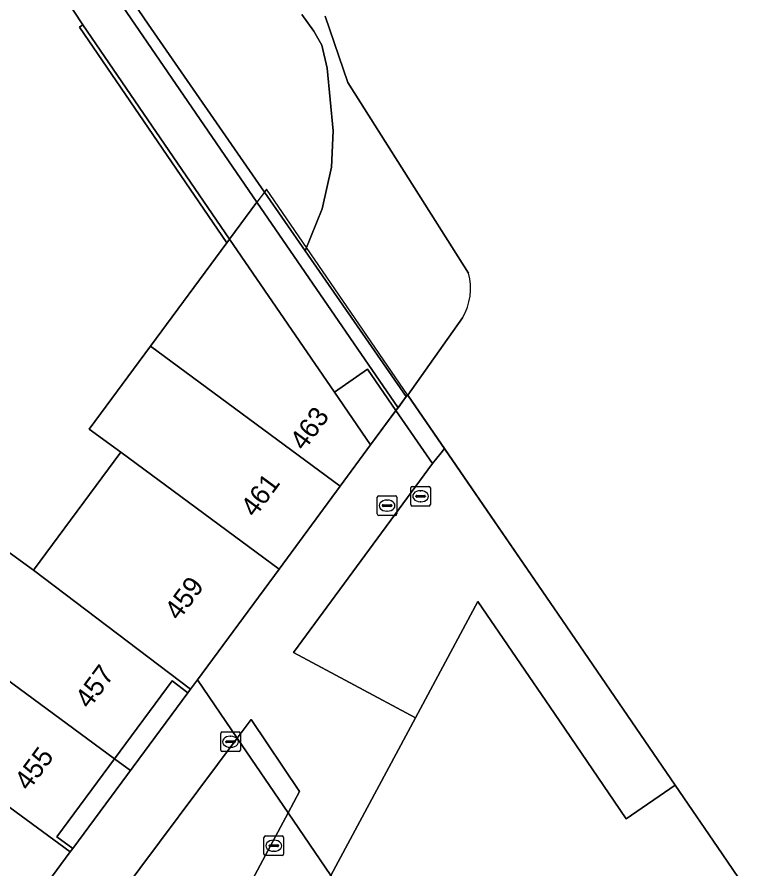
# Model space of a CAD drawing. Extents: x 155275 to 156265, y 382654 to 383635.
# Drawn here: x 155805.88 to 155842.67, y 383313.4 to 383356.75 of the extents above; entities that cross this region are included whole.
import ezdxf

# ---------------------------------------------------------------- set-up
doc = ezdxf.new("R2010")
doc.units = 0
for name, color, linetype in [('IMGEO_Erf', 7, 'Continuous'), ('IMGEO_Groenvoorziening', 7, 'Continuous'), ('IMGEO_Haag', 7, 'Continuous'), ('IMGEO_Kolk', 7, 'Continuous'), ('IMGEO_Meer_plas_ven_vijver', 7, 'Continuous'), ('IMGEO_Muur', 7, 'Continuous'), ('IMGEO_Oever', 7, 'Continuous'), ('IMGEO_Pand', 7, 'Continuous'), ('IMGEO_Pand_nummerreeks', 7, 'Continuous'), ('IMGEO_Pand_overbouw', 7, 'Continuous'), ('IMGEO_Rijbaan_lokaal_open', 7, 'Continuous'), ('IMGEO_Rioolput', 7, 'Continuous'), ('IMGEO_Voetpad_open', 7, 'Continuous')]:
    doc.layers.add(name, color=color, linetype=linetype)

msp = doc.modelspace()

# ---------------------------------------------------------------- linework, layer by layer
at = {"layer": 'IMGEO_Erf'}
msp.add_lwpolyline([(155792.614, 383312.847), (155795.763, 383317.106), (155797.358, 383315.917), (155797.518, 383316.133), (155798.332, 383315.532), (155801.107, 383319.278), (155800.28, 383319.875), (155800.509, 383320.186), (155803.581, 383324.349), (155801.982, 383325.533), (155805.114, 383329.78), (155806.716, 383328.599), (155811.17, 383334.612), (155809.556, 383335.779), (155812.677, 383340.003), (155816.563, 383345.263), (155809.056, 383356.233), (155809.224, 383356.347), (155802.989, 383365.813), (155783.424, 383394.483), (155783.092, 383394.258), (155754.681, 383375.01)], dxfattribs=at)
msp.add_lwpolyline([(155814.565, 383322.361), (155813.774, 383322.971), (155810.843, 383319.005), (155807.912, 383315.039), (155808.716, 383314.444)], close=True, dxfattribs=at)
at = {"layer": 'IMGEO_Groenvoorziening'}
msp.add_lwpolyline([(155778.735, 383405.903), (155778.4, 383405.423), (155781.629, 383400.711), (155784.362, 383396.723), (155785.107, 383395.628), (155804.649, 383366.907), (155818.089, 383347.327), (155825.267, 383336.869), (155825.684, 383337.436), (155820.541, 383344.855), (155818.47, 383347.843), (155812.556, 383356.375)], close=True, dxfattribs=at)
msp.add_lwpolyline([(155778.735, 383405.903), (155812.556, 383356.375), (155818.47, 383347.843), (155820.541, 383344.855), (155821.414, 383346.986), (155821.888, 383349.104), (155821.966, 383350.962), (155821.661, 383354.15), (155821.397, 383355.316), (155820.985, 383356.022), (155820.37, 383356.881)], dxfattribs=at)
at = {"layer": 'IMGEO_Haag'}
msp.add_lwpolyline([(155778.735, 383405.903), (155778.4, 383405.423), (155781.629, 383400.711), (155784.362, 383396.723), (155785.107, 383395.628), (155804.649, 383366.907), (155818.089, 383347.327), (155825.267, 383336.869), (155825.684, 383337.436), (155820.541, 383344.855), (155818.47, 383347.843), (155812.556, 383356.375)], close=True, dxfattribs=at)
at = {"layer": 'IMGEO_Kolk'}
for p, q in [((155816.242, 383319.449), (155816.242, 383320.301)), ((155816.317, 383320.375), (155817.169, 383320.375)), ((155817.243, 383320.301), (155817.243, 383319.449)), ((155816.501, 383319.869), (155816.501, 383319.881)), ((155816.939, 383319.832), (155816.541, 383319.832)), ((155816.544, 383319.918), (155816.942, 383319.918)), ((155816.73, 383320.155), (155816.755, 383320.155)), ((155816.985, 383319.881), (155816.985, 383319.869)), ((155816.753, 383319.595), (155816.728, 383319.595)), ((155817.169, 383319.375), (155816.317, 383319.375)), ((155818.521, 383315.086), (155819.373, 383315.086)), ((155818.446, 383314.16), (155818.446, 383315.012)), ((155818.748, 383314.629), (155819.146, 383314.629)), ((155818.934, 383314.866), (155818.959, 383314.866)), ((155819.447, 383315.012), (155819.447, 383314.16)), ((155818.705, 383314.58), (155818.705, 383314.592)), ((155819.143, 383314.543), (155818.745, 383314.543)), ((155818.957, 383314.306), (155818.932, 383314.306)), ((155819.189, 383314.592), (155819.189, 383314.58)), ((155819.373, 383314.086), (155818.521, 383314.086))]:
    msp.add_line(p, q, dxfattribs=at)
for points in [[(155816.242, 383319.449), (155816.242, 383320.301)], [(155816.317, 383320.375), (155817.169, 383320.375)], [(155817.243, 383320.301), (155817.243, 383319.449)], [(155817.169, 383319.375), (155816.317, 383319.375)], [(155818.521, 383315.086), (155819.373, 383315.086)], [(155818.446, 383314.16), (155818.446, 383315.012)], [(155819.447, 383315.012), (155819.447, 383314.16)], [(155819.373, 383314.086), (155818.521, 383314.086)]]:
    msp.add_lwpolyline(points, dxfattribs=at)
for centre, radius, start, end in [((155816.319, 383320.299), 0.0765, 91.552, 178.448), ((155816.319, 383320.299), 0.0765, 91.552, 178.448), ((155817.167, 383320.299), 0.0765, 1.552, 88.448), ((155817.167, 383320.299), 0.0765, 1.552, 88.448), ((155816.541, 383319.878), 0.0403, 85.8775, 175.7526), ((155816.538, 383319.868), 0.0366, 178.938, 274.7102), ((155816.942, 383319.875), 0.043, 264.8664, 352.4533), ((155816.946, 383319.88), 0.0386, 1.7309, 96.639), ((155816.319, 383319.451), 0.0765, 181.552, 268.448), ((155816.319, 383319.451), 0.0765, 181.552, 268.448), ((155817.167, 383319.451), 0.0765, 271.552, 358.448), ((155817.167, 383319.451), 0.0765, 271.552, 358.448), ((155818.523, 383315.01), 0.0765, 91.552, 178.448), ((155818.523, 383315.01), 0.0765, 91.552, 178.448), ((155819.371, 383315.01), 0.0765, 1.552, 88.448), ((155819.371, 383315.01), 0.0765, 1.552, 88.448), ((155818.745, 383314.589), 0.0403, 85.8775, 175.7526), ((155819.15, 383314.591), 0.0386, 1.7309, 96.639), ((155818.742, 383314.579), 0.0366, 178.938, 274.7102), ((155819.146, 383314.586), 0.043, 264.8664, 352.4533), ((155818.523, 383314.162), 0.0765, 181.552, 268.448), ((155818.523, 383314.162), 0.0765, 181.552, 268.448), ((155819.371, 383314.162), 0.0765, 271.552, 358.448), ((155819.371, 383314.162), 0.0765, 271.552, 358.448)]:
    msp.add_arc(centre, radius, start, end, dxfattribs=at)
for centre, major_axis, ratio, start_param, end_param in [((155816.729, 383319.875), (-0.387, 0.002), 0.722429, 4.712389, 7.853982), ((155816.754, 383319.875), (-0.39, 0.002), 0.717154, 1.570796, 4.712389), ((155818.933, 383314.586), (-0.387, 0.002), 0.722429, 4.712389, 7.853982), ((155818.958, 383314.586), (-0.39, 0.002), 0.717154, 1.570796, 4.712389)]:
    msp.add_ellipse(centre, major_axis=major_axis, ratio=ratio, start_param=start_param, end_param=end_param, dxfattribs=at)
at = {"layer": 'IMGEO_Meer_plas_ven_vijver'}
for points in [[(155821.563, 383356.782), (155822.71, 383353.423), (155828.854, 383343.715)], [(155828.547, 383341.441), (155827.558, 383340.046), (155825.768, 383337.504), (155827.631, 383334.79), (155833.414, 383326.361), (155839.367, 383317.662), (155841.751, 383314.171), (155844.797, 383309.709)]]:
    msp.add_lwpolyline(points, dxfattribs=at)
msp.add_arc((155826.008, 383342.941), 2.949, 329.4157, 15.2069, dxfattribs=at)
at = {"layer": 'IMGEO_Muur'}
msp.add_lwpolyline([(155816.563, 383345.263), (155816.692, 383345.437), (155809.224, 383356.347), (155809.056, 383356.233)], close=True, dxfattribs=at)
at = {"layer": 'IMGEO_Oever'}
for points in [[(155820.37, 383356.881), (155820.985, 383356.022), (155821.397, 383355.316), (155821.661, 383354.15), (155821.966, 383350.962), (155821.888, 383349.104), (155821.414, 383346.986), (155820.541, 383344.855), (155825.684, 383337.436), (155825.752, 383337.528), (155825.768, 383337.504), (155827.558, 383340.046), (155828.547, 383341.441)], [(155828.854, 383343.715), (155822.71, 383353.423), (155821.563, 383356.782)]]:
    msp.add_lwpolyline(points, dxfattribs=at)
msp.add_arc((155826.008, 383342.941), 2.949, 329.4157, 15.2069, dxfattribs=at)
at = {"layer": 'IMGEO_Pand'}
for points in [[(155822.317, 383332.871), (155823.869, 383334.975), (155822.026, 383337.662), (155816.692, 383345.437), (155816.563, 383345.263), (155812.677, 383340.003)], [(155822.317, 383332.871), (155812.677, 383340.003), (155809.556, 383335.779), (155811.17, 383334.612), (155819.212, 383328.662)], [(155806.716, 383328.599), (155814.704, 383322.549), (155815.059, 383323.031), (155819.212, 383328.662), (155811.17, 383334.612)], [(155806.716, 383328.599), (155805.114, 383329.78), (155801.982, 383325.533), (155803.581, 383324.349), (155810.843, 383319.005), (155813.774, 383322.971), (155814.565, 383322.361), (155814.704, 383322.549)], [(155800.509, 383320.186), (155808.587, 383314.27), (155808.716, 383314.444), (155807.912, 383315.039), (155810.843, 383319.005), (155803.581, 383324.349)], [(155797.358, 383315.917), (155805.407, 383309.97), (155808.587, 383314.27), (155800.509, 383320.186), (155800.28, 383319.875), (155801.107, 383319.278), (155798.332, 383315.532), (155797.518, 383316.133)]]:
    msp.add_lwpolyline(points, close=True, dxfattribs=at)
msp.add_lwpolyline([(155844.797, 383309.709), (155841.751, 383314.171), (155839.367, 383317.662), (155836.881, 383315.962), (155836.27, 383316.857), (155833.221, 383321.318), (155829.325, 383327.019), (155826.154, 383321.097), (155821.855, 383313.072), (155824.923, 383308.587), (155827.973, 383304.128), (155831.023, 383299.669), (155834.073, 383295.21), (155837.123, 383290.751), (155840.173, 383286.292), (155843.223, 383281.833)], dxfattribs=at)
at = {"layer": 'IMGEO_Pand_overbouw'}
for points in [[(155818.576, 383347.986), (155818.47, 383347.843), (155818.089, 383347.327), (155816.692, 383345.437), (155822.026, 383337.662), (155823.869, 383334.975), (155825.752, 383337.528)], [(155821.855, 383313.072), (155826.154, 383321.097), (155829.325, 383327.019), (155833.221, 383321.318), (155836.27, 383316.857), (155836.881, 383315.962), (155839.367, 383317.662), (155833.414, 383326.361), (155825.752, 383337.528), (155823.869, 383334.975), (155822.317, 383332.871), (155819.212, 383328.662), (155815.059, 383323.031), (155817.087, 383320.059), (155819.677, 383316.264)], [(155810.843, 383319.005), (155811.648, 383318.413), (155814.565, 383322.361), (155813.774, 383322.971)], [(155808.716, 383314.444), (155811.648, 383318.413), (155810.843, 383319.005), (155807.912, 383315.039)]]:
    msp.add_lwpolyline(points, close=True, dxfattribs=at)
at = {"layer": 'IMGEO_Rijbaan_lokaal_open'}
msp.add_lwpolyline([(155819.677, 383316.264), (155820.258, 383317.35), (155817.796, 383321.009), (155817.087, 383320.059)], close=True, dxfattribs=at)
msp.add_lwpolyline([(155849.638, 383246.563), (155829.44, 383276.11), (155811.913, 383301.75), (155819.677, 383316.264), (155817.087, 383320.059), (155811.131, 383312.082), (155798.256, 383294.644), (155789.533, 383282.828), (155777.762, 383266.885)], dxfattribs=at)
at = {"layer": 'IMGEO_Rioolput'}
for p, q in [((155825.988, 383332.867), (155826.84, 383332.867)), ((155825.913, 383331.941), (155825.913, 383332.793)), ((155826.215, 383332.41), (155826.613, 383332.41)), ((155826.401, 383332.647), (155826.426, 383332.647)), ((155826.914, 383332.793), (155826.914, 383331.941)), ((155824.209, 383331.463), (155824.209, 383332.315)), ((155824.284, 383332.389), (155825.136, 383332.389)), ((155824.697, 383332.169), (155824.722, 383332.169)), ((155825.21, 383332.315), (155825.21, 383331.463)), ((155826.172, 383332.361), (155826.172, 383332.373)), ((155826.61, 383332.324), (155826.212, 383332.324)), ((155826.424, 383332.087), (155826.399, 383332.087)), ((155826.656, 383332.373), (155826.656, 383332.361)), ((155824.468, 383331.883), (155824.468, 383331.895)), ((155824.906, 383331.846), (155824.508, 383331.846)), ((155824.511, 383331.932), (155824.909, 383331.932)), ((155824.72, 383331.609), (155824.695, 383331.609)), ((155824.952, 383331.895), (155824.952, 383331.883)), ((155826.84, 383331.867), (155825.988, 383331.867)), ((155825.136, 383331.389), (155824.284, 383331.389))]:
    msp.add_line(p, q, dxfattribs=at)
for points in [[(155825.988, 383332.867), (155826.84, 383332.867)], [(155825.913, 383331.941), (155825.913, 383332.793)], [(155826.914, 383332.793), (155826.914, 383331.941)], [(155824.209, 383331.463), (155824.209, 383332.315)], [(155824.284, 383332.389), (155825.136, 383332.389)], [(155825.21, 383332.315), (155825.21, 383331.463)], [(155826.84, 383331.867), (155825.988, 383331.867)], [(155825.136, 383331.389), (155824.284, 383331.389)]]:
    msp.add_lwpolyline(points, dxfattribs=at)
for centre, radius, start, end in [((155825.99, 383332.791), 0.0765, 91.552, 178.448), ((155825.99, 383332.791), 0.0765, 91.552, 178.448), ((155826.838, 383332.791), 0.0765, 1.552, 88.448), ((155826.838, 383332.791), 0.0765, 1.552, 88.448), ((155826.212, 383332.37), 0.0403, 85.8775, 175.7526), ((155826.617, 383332.372), 0.0386, 1.7309, 96.639), ((155824.286, 383332.313), 0.0765, 91.552, 178.448), ((155824.286, 383332.313), 0.0765, 91.552, 178.448), ((155825.134, 383332.313), 0.0765, 1.552, 88.448), ((155825.134, 383332.313), 0.0765, 1.552, 88.448), ((155826.209, 383332.36), 0.0366, 178.938, 274.7102), ((155826.613, 383332.367), 0.043, 264.8664, 352.4533), ((155824.508, 383331.892), 0.0403, 85.8775, 175.7526), ((155824.505, 383331.882), 0.0366, 178.938, 274.7102), ((155824.909, 383331.889), 0.043, 264.8664, 352.4533), ((155824.913, 383331.894), 0.0386, 1.7309, 96.639), ((155825.99, 383331.943), 0.0765, 181.552, 268.448), ((155825.99, 383331.943), 0.0765, 181.552, 268.448), ((155826.838, 383331.943), 0.0765, 271.552, 358.448), ((155826.838, 383331.943), 0.0765, 271.552, 358.448), ((155824.286, 383331.465), 0.0765, 181.552, 268.448), ((155824.286, 383331.465), 0.0765, 181.552, 268.448), ((155825.134, 383331.465), 0.0765, 271.552, 358.448), ((155825.134, 383331.465), 0.0765, 271.552, 358.448)]:
    msp.add_arc(centre, radius, start, end, dxfattribs=at)
for centre, major_axis, ratio, start_param, end_param in [((155826.4, 383332.367), (-0.387, 0.002), 0.722429, 4.712389, 7.853982), ((155826.425, 383332.367), (-0.39, 0.002), 0.717154, 1.570796, 4.712389), ((155824.696, 383331.889), (-0.387, 0.002), 0.722429, 4.712389, 7.853982), ((155824.721, 383331.889), (-0.39, 0.002), 0.717154, 1.570796, 4.712389)]:
    msp.add_ellipse(centre, major_axis=major_axis, ratio=ratio, start_param=start_param, end_param=end_param, dxfattribs=at)
at = {"layer": 'IMGEO_Voetpad_open'}
for points in [[(155785.107, 383395.628), (155783.424, 383394.483), (155802.989, 383365.813), (155809.224, 383356.347), (155816.692, 383345.437), (155818.089, 383347.327), (155804.649, 383366.907)], [(155818.089, 383347.327), (155816.692, 383345.437), (155822.026, 383337.662), (155823.714, 383338.826), (155825.161, 383336.726), (155825.267, 383336.869)], [(155825.161, 383336.726), (155823.714, 383338.826), (155822.026, 383337.662), (155823.869, 383334.975)], [(155825.768, 383337.504), (155825.752, 383337.528), (155825.684, 383337.436), (155825.267, 383336.869), (155825.161, 383336.726), (155827.022, 383334.026), (155827.455, 383334.57), (155827.631, 383334.79)], [(155823.869, 383334.975), (155822.317, 383332.871), (155819.212, 383328.662), (155815.059, 383323.031), (155817.087, 383320.059), (155817.796, 383321.009), (155820.258, 383317.35), (155819.677, 383316.264), (155821.855, 383313.072), (155826.154, 383321.097), (155819.943, 383324.409), (155827.022, 383334.026), (155825.161, 383336.726)], [(155833.414, 383326.361), (155827.631, 383334.79), (155827.455, 383334.57), (155827.022, 383334.026), (155819.943, 383324.409), (155826.154, 383321.097), (155829.325, 383327.019), (155833.221, 383321.318), (155836.27, 383316.857), (155836.881, 383315.962), (155839.367, 383317.662)], [(155815.878, 383301.895), (155821.855, 383313.072), (155819.677, 383316.264), (155811.913, 383301.75), (155829.44, 383276.11), (155849.638, 383246.563), (155871.364, 383214.781), (155875.206, 383215.094)]]:
    msp.add_lwpolyline(points, close=True, dxfattribs=at)
msp.add_lwpolyline([(155777.762, 383266.885), (155789.533, 383282.828), (155798.256, 383294.644), (155811.131, 383312.082), (155817.087, 383320.059), (155815.059, 383323.031), (155814.704, 383322.549), (155814.565, 383322.361), (155808.716, 383314.444), (155808.587, 383314.27), (155805.407, 383309.97), (155802.245, 383305.695), (155802.098, 383305.496), (155793.035, 383293.224), (155792.841, 383292.963), (155789.72, 383288.742), (155786.598, 383284.52), (155786.405, 383284.259), (155778.526, 383273.579), (155772.869, 383265.909)], dxfattribs=at)

# ---------------------------------------------------------------- texts
at = {"layer": 'IMGEO_Pand_nummerreeks'}
for s, rotation, p in [('463', 53.5866, (155820.486, 383334.633)), ('461', 53.5866, (155817.986, 383331.244)), ('459', 53.5866, (155814.112, 383325.992)), ('457', 53.5352, (155809.556, 383321.502)), ('455', 53.5352, (155806.47, 383317.327))]:
    msp.add_text(s, height=1, rotation=rotation, dxfattribs=at).set_placement(p)

doc.saveas('drawing.dxf')
